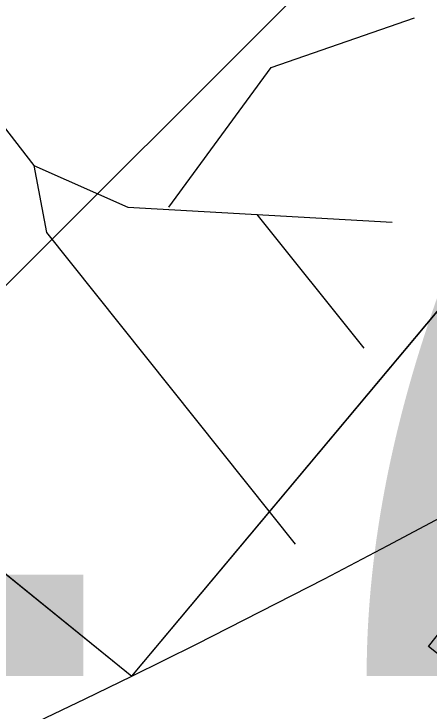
# Model space of a CAD drawing. Extents: x -438233 to -437334, y -1133133 to -1132623.
# Drawn here: x -438134.231 to -438133.897, y -1132964.533 to -1132963.973 of the extents above; entities that cross this region are included whole.
import ezdxf

# ---------------------------------------------------------------- set-up
doc = ezdxf.new("R2010")
doc.units = 0
for name, color, linetype in [('MOBILIÁŘ', 7, 'Continuous'), ('Vrstva 1', 7, 'Continuous'), ('Vrstva 11', 7, 'Continuous'), ('Vrstva 3', 7, 'Continuous'), ('Vrstva 40', 7, 'Continuous')]:
    doc.layers.add(name, color=color, linetype=linetype)

# ---------------------------------------------------------------- blocks, each defined once
blk = doc.blocks.new('A$C78B247C6')
at = {"layer": 'Vrstva 1'}
blk.add_lwpolyline([(0, 0), (-2586.6, 0), (-2586.6, 2589.7), (0, 2589.7), (0, 0)], dxfattribs=at)
blk = doc.blocks.new('A$C5EF80950')
at = {"layer": 'MOBILIÁŘ', "xscale": 0.001, "yscale": 0.0010000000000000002, "rotation": 31.523388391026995}
blk.add_blockref('A$C78B247C6', (3.5589, 1.3524), dxfattribs=at)

msp = doc.modelspace()

# ---------------------------------------------------------------- linework, layer by layer
at = {"layer": 'Vrstva 1'}
for p, q in [((-438134.34686, -1132963.92458), (-438134.21491, -1132964.09431)), ((-438134.02419, -1132964.01574), (-438133.90903, -1132963.97556)), ((-438134.10635, -1132964.1279), (-438134.02419, -1132964.01574)), ((-438134.21491, -1132964.09431), (-438134.20471, -1132964.14829)), ((-438134.21491, -1132964.09431), (-438134.13934, -1132964.1279)), ((-438134.13934, -1132964.1279), (-438133.92703, -1132964.13989)), ((-438134.03558, -1132964.1339), (-438133.94982, -1132964.24125)), ((-438134.20471, -1132964.14829), (-438134.00499, -1132964.39899)), ((-438134.136, -1132964.505), (-438134.136, -1132964.505))]:
    msp.add_line(p, q, dxfattribs=at)
at = {"layer": 'Vrstva 11'}
for centre, radius, start, end in [((-438137.86483, -1132956.94817), 8.42673, 296.263494, 345.788164), ((-438137.75169, -1132957.10095), 8.23973, 259.247142, 296.028078)]:
    msp.add_arc(centre, radius, start, end, dxfattribs=at)
at = {"layer": 'Vrstva 40'}
for p, q in [((-438134.136, -1132964.505), (-438131.375, -1132961.20409)), ((-438134.36552, -1132964.31891), (-438132.01065, -1132961.96405)), ((-438136.96806, -1132962.20879), (-438134.136, -1132964.505))]:
    msp.add_line(p, q, dxfattribs=at)
msp.add_lwpolyline([(-438132.18063, -1132956.2232), (-438136.96806, -1132962.20879), (-438134.136, -1132964.505), (-438131.375, -1132961.20409), (-438132.14805, -1132960.55748), (-438131.12398, -1132959.33317), (-438130.398, -1132960.072), (-438129.21127, -1132958.60604)], close=True, dxfattribs=at)

# ---------------------------------------------------------------- block references
at = {"layer": 'MOBILIÁŘ', "xscale": 0.09999999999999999, "yscale": 0.1, "rotation": 20.113716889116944}
msp.add_blockref('A$C5EF80950', (-438133.822, -1132964.68857), dxfattribs=at)

# ---------------------------------------------------------------- texts
at = {"layer": 'Vrstva 3'}
msp.add_text('386.17 ', height=0.75, dxfattribs=at).set_placement((-438136.636, -1132964.505))

doc.saveas('drawing.dxf')
